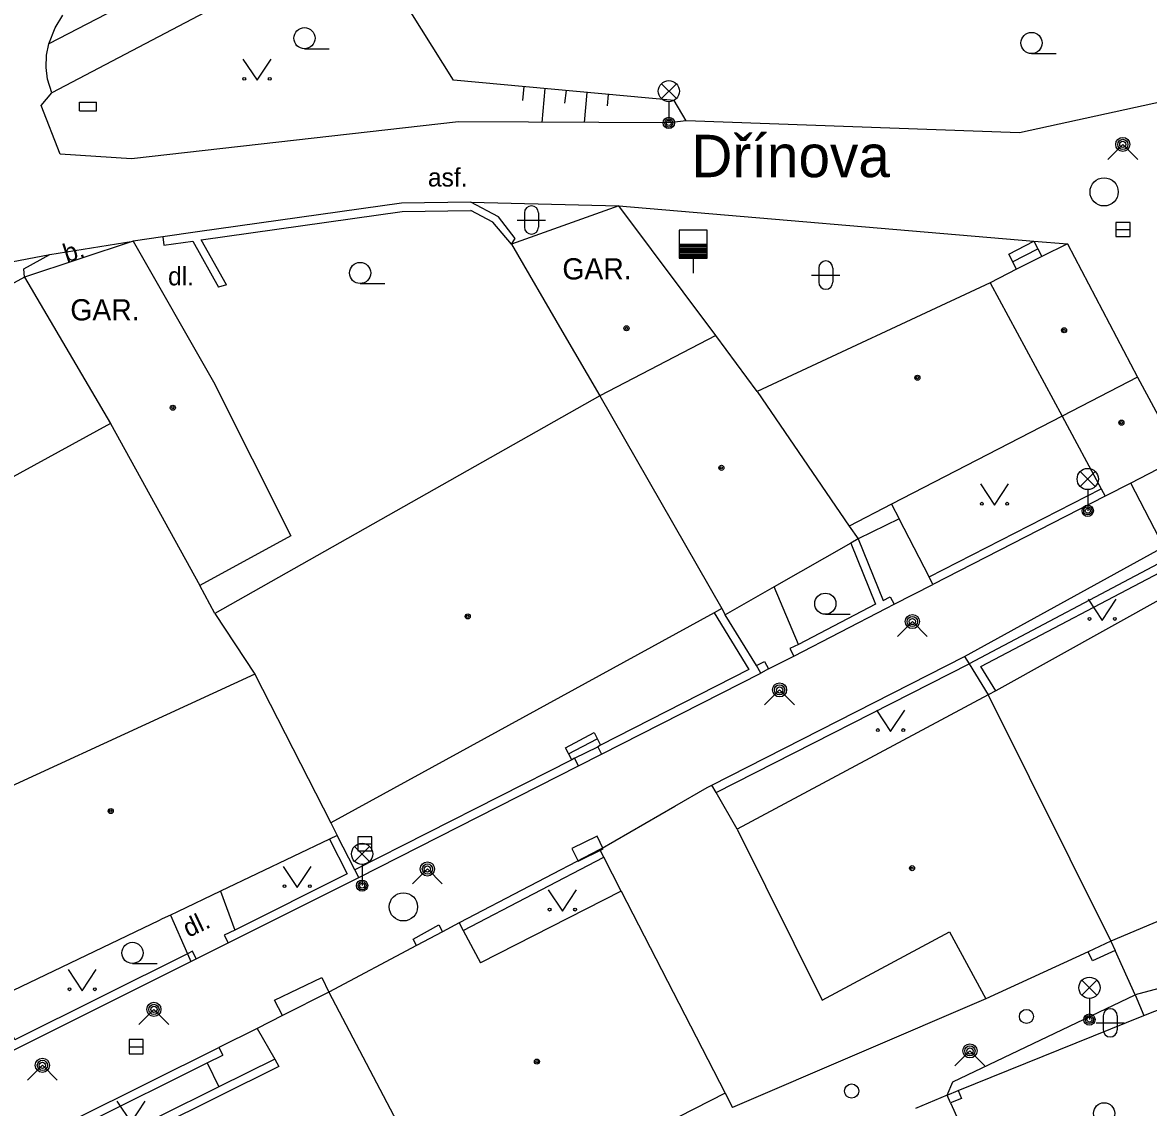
# Model space of a CAD drawing. Extents: x -598233 to -596890, y -1157848 to -1156431.
# Drawn here: x -597330.89 to -597291.03, y -1157487.34 to -1157448.94 of the extents above; entities that cross this region are included whole.
import ezdxf

# ---------------------------------------------------------------- set-up
doc = ezdxf.new("R2010")
doc.units = 0
for name, color, linetype in [('Level 10', 7, 'Continuous'), ('Level 11', 7, 'Continuous'), ('Level 14', 7, 'Continuous'), ('Level 15', 7, 'Continuous'), ('Level 24', 7, 'Continuous'), ('Level 27', 7, 'Continuous'), ('Level 28', 7, 'Continuous'), ('Level 31', 7, 'Continuous'), ('Level 33', 7, 'Continuous'), ('Level 36', 7, 'Continuous'), ('Level 39', 7, 'Continuous'), ('Level 40', 7, 'Continuous'), ('Level 41', 7, 'Continuous'), ('Level 49', 7, 'Continuous'), ('Level 5', 7, 'Continuous'), ('Level 7', 7, 'Continuous'), ('Level 8', 7, 'Continuous')]:
    doc.layers.add(name, color=color, linetype=linetype)

msp = doc.modelspace()

# ---------------------------------------------------------------- linework, layer by layer
at = {"layer": 'Level 10'}
for points in [[(-597327.04, -1157453.76), (-597329.56, -1157453.59), (-597330.23, -1157451.87), (-597329.85, -1157451.42), (-597330.01, -1157450.94), (-597330.06, -1157450.53), (-597330.04, -1157450.09), (-597329.96, -1157449.69), (-597329.74, -1157449.12), (-597329.46, -1157448.68)], [(-597315.46, -1157452.45), (-597327.04, -1157453.76)], [(-597307.4, -1157452.41), (-597308.01, -1157452.49), (-597315.46, -1157452.45)], [(-597315.02, -1157455.29), (-597309.78, -1157455.43)], [(-597309.78, -1157455.43), (-597295.09, -1157456.67)], [(-597329.93, -1157457.15), (-597326.98, -1157456.67)], [(-597295.09, -1157456.67), (-597293.9, -1157456.77)], [(-597340.29, -1157459.13), (-597339.63, -1157459), (-597329.93, -1157457.15)]]:
    msp.add_lwpolyline(points, dxfattribs=at)
at = {"layer": 'Level 11'}
for points in [[(-597310.18, -1157436.97), (-597320.81, -1157444.95), (-597329.96, -1157449.69)], [(-597309.12, -1157438.89), (-597309.26, -1157438.12), (-597319.04, -1157445.53), (-597319.94, -1157446.21), (-597329.85, -1157451.42)], [(-597295.7, -1157457.67), (-597295.9699, -1157457.14), (-597295.09, -1157456.67)], [(-597295.09, -1157456.67), (-597294.81, -1157457.2199)], [(-597295.84, -1157457.4099), (-597294.95, -1157456.95)], [(-597330.82, -1157457.95), (-597330.85, -1157457.65), (-597329.93, -1157457.15)], [(-597323.67, -1157458.22), (-597323.96, -1157458.3)], [(-597290.49, -1157467.49), (-597291.6599, -1157465.24)], [(-597300.13, -1157465.98), (-597299.86, -1157466.5)], [(-597299.86, -1157466.5), (-597301.31, -1157467.21)], [(-597298.8, -1157468.56), (-597299.86, -1157466.5)], [(-597297.54, -1157471.38), (-597290.49, -1157467.49)], [(-597324.08, -1157469.85), (-597324.62, -1157468.87)], [(-597303.42, -1157470.95), (-597304.28, -1157468.9099)], [(-597311.45, -1157475.04), (-597311.67, -1157474.61), (-597310.6599, -1157474.07), (-597310.43, -1157474.52)], [(-597311.56, -1157474.82), (-597310.55, -1157474.29)], [(-597311.35, -1157474.98), (-597310.52, -1157474.57)], [(-597306.34, -1157476.19), (-597306.49, -1157475.93)], [(-597305.59, -1157477.49), (-597306.34, -1157476.19)], [(-597323.88, -1157479.69), (-597323.38, -1157481.06)], [(-597325.65, -1157480.53), (-597325.05, -1157481.9)], [(-597316.94, -1157481.61), (-597317.06, -1157481.38), (-597316.15, -1157480.88), (-597316.02, -1157481.12)], [(-597292.21, -1157481.78), (-597293.01, -1157482.15), (-597293.1599, -1157481.83)], [(-597292.36, -1157481.46), (-597292.21, -1157481.78)], [(-597291.5, -1157483.36), (-597292.21, -1157481.78)], [(-597325.05, -1157481.9), (-597324.93, -1157482.17)], [(-597288.58, -1157482.32), (-597289.95, -1157482.94), (-597291.5, -1157483.36)], [(-597321.69, -1157484.09), (-597321.9699, -1157483.54), (-597320.3, -1157482.74), (-597320.05, -1157483.26)], [(-597298.1599, -1157486.9099), (-597297.96, -1157486.44), (-597291.5, -1157483.36)], [(-597291.5, -1157483.36), (-597291.19, -1157484.09)], [(-597324.36, -1157485.76), (-597323.94, -1157486.61)], [(-597321.96, -1157485.63), (-597323.94, -1157486.61)], [(-597323.94, -1157486.61), (-597328.21, -1157488.74), (-597328.62, -1157487.89)], [(-597298.04, -1157487.18), (-597295.54, -1157492.7)]]:
    msp.add_lwpolyline(points, dxfattribs=at)
at = {"layer": 'Level 14'}
for points in [[(-597315.64, -1157450.97), (-597318.22, -1157446.84)], [(-597307.82, -1157451.69), (-597315.64, -1157450.97)], [(-597307.4, -1157452.41), (-597307.82, -1157451.69)]]:
    msp.add_lwpolyline(points, dxfattribs=at)
at = {"layer": 'Level 15'}
for points in [[(-597313.15, -1157451.2), (-597313.19, -1157451.7)], [(-597312.4, -1157451.27), (-597312.51, -1157452.47)], [(-597311.65, -1157451.34), (-597311.7, -1157451.79)], [(-597310.91, -1157451.41), (-597311.01, -1157452.47)], [(-597310.16, -1157451.48), (-597310.2, -1157451.88)]]:
    msp.add_lwpolyline(points, dxfattribs=at)
at = {"layer": 'Level 24'}
for points in [[(-597328.87, -1157452.06), (-597328.87, -1157451.76)], [(-597328.87, -1157451.76), (-597328.27, -1157451.76)], [(-597328.27, -1157452.06), (-597328.27, -1157451.76)], [(-597328.87, -1157452.06), (-597328.27, -1157452.06)]]:
    msp.add_lwpolyline(points, dxfattribs=at)
msp.add_lwpolyline([(-597311.226, -1157478.6268), (-597310.331, -1157478.1807), (-597310.554, -1157477.7332), (-597311.449, -1157478.1793)], close=True, dxfattribs=at)
at = {"layer": 'Level 27'}
for p, q in [((-597292.18, -1157456.26), (-597291.68, -1157456.26)), ((-597319.02, -1157478.01), (-597318.52, -1157478.01)), ((-597327.12, -1157485.19), (-597326.62, -1157485.19))]:
    msp.add_line(p, q, dxfattribs=at)
for points in [[(-597292.18, -1157456.51), (-597291.68, -1157456.51), (-597291.68, -1157456.01), (-597292.18, -1157456.01)], [(-597319.02, -1157478.26), (-597318.52, -1157478.26), (-597318.52, -1157477.76), (-597319.02, -1157477.76)], [(-597327.12, -1157485.44), (-597326.62, -1157485.44), (-597326.62, -1157484.94), (-597327.12, -1157484.94)]]:
    msp.add_lwpolyline(points, close=True, dxfattribs=at)
for centre in [(-597292.6, -1157454.93), (-597317.4099, -1157480.24)]:
    msp.add_circle(centre, 0.5, dxfattribs=at)
at = {"layer": 'Level 28'}
for p, q in [((-597307.65, -1157456.78), (-597306.65, -1157456.78)), ((-597307.65, -1157456.83), (-597306.65, -1157456.83)), ((-597307.65, -1157456.88), (-597306.65, -1157456.88)), ((-597307.65, -1157456.93), (-597306.65, -1157456.93)), ((-597307.65, -1157456.98), (-597306.65, -1157456.98)), ((-597307.65, -1157457.03), (-597306.65, -1157457.03)), ((-597307.65, -1157457.08), (-597306.65, -1157457.08)), ((-597307.65, -1157457.13), (-597306.65, -1157457.13)), ((-597307.65, -1157457.18), (-597306.65, -1157457.18)), ((-597307.65, -1157457.23), (-597306.65, -1157457.23)), ((-597307.15, -1157457.28), (-597307.15, -1157457.81))]:
    msp.add_line(p, q, dxfattribs=at)
msp.add_lwpolyline([(-597307.65, -1157457.28), (-597306.65, -1157457.28), (-597306.65, -1157456.28), (-597307.65, -1157456.28)], close=True, dxfattribs=at)
for centre in [(-597295.35, -1157484.12), (-597301.54, -1157486.76)]:
    msp.add_circle(centre, 0.25, dxfattribs=at)
at = {"layer": 'Level 31'}
for points in [[(-597292.47, -1157453.78), (-597291.94, -1157453.25), (-597291.41, -1157453.78)], [(-597299.92, -1157470.67), (-597299.39, -1157470.14), (-597298.86, -1157470.67)], [(-597304.62, -1157473.09), (-597304.09, -1157472.56), (-597303.56, -1157473.09)], [(-597317.09, -1157479.43), (-597316.56, -1157478.9), (-597316.03, -1157479.43)], [(-597326.77, -1157484.4), (-597326.24, -1157483.87), (-597325.71, -1157484.4)], [(-597297.88, -1157485.87), (-597297.35, -1157485.34), (-597296.82, -1157485.87)], [(-597330.72, -1157486.38), (-597330.19, -1157485.85), (-597329.66, -1157486.38)]]:
    msp.add_lwpolyline(points, dxfattribs=at)
for centre, radius in [((-597291.94, -1157453.25), 0.25), ((-597291.94, -1157453.25), 0.18), ((-597291.94, -1157453.25), 0.11), ((-597299.39, -1157470.14), 0.25), ((-597299.39, -1157470.14), 0.18), ((-597299.39, -1157470.14), 0.11), ((-597304.09, -1157472.56), 0.25), ((-597304.09, -1157472.56), 0.18), ((-597304.09, -1157472.56), 0.11), ((-597316.56, -1157478.9), 0.25), ((-597316.56, -1157478.9), 0.18), ((-597316.56, -1157478.9), 0.11), ((-597326.24, -1157483.87), 0.25), ((-597326.24, -1157483.87), 0.18), ((-597326.24, -1157483.87), 0.11), ((-597297.35, -1157485.34), 0.25), ((-597297.35, -1157485.34), 0.18), ((-597297.35, -1157485.34), 0.11), ((-597330.19, -1157485.85), 0.25), ((-597330.19, -1157485.85), 0.18), ((-597330.19, -1157485.85), 0.11)]:
    msp.add_circle(centre, radius, dxfattribs=at)
at = {"layer": 'Level 33'}
for p, q in [((-597308.275, -1157451.63), (-597307.745, -1157451.1)), ((-597308.275, -1157451.1), (-597307.745, -1157451.63)), ((-597308.01, -1157451.74), (-597308.01, -1157452.49)), ((-597293.445, -1157465.3599), (-597292.915, -1157464.8299)), ((-597293.445, -1157464.8299), (-597292.915, -1157465.3599)), ((-597293.18, -1157465.4699), (-597293.18, -1157466.2199)), ((-597319.135, -1157478.63), (-597318.605, -1157478.1)), ((-597319.135, -1157478.1), (-597318.605, -1157478.63)), ((-597318.87, -1157478.74), (-597318.87, -1157479.49)), ((-597293.385, -1157483.37), (-597292.855, -1157482.84)), ((-597293.385, -1157482.84), (-597292.855, -1157483.37)), ((-597293.12, -1157483.48), (-597293.12, -1157484.23))]:
    msp.add_line(p, q, dxfattribs=at)
for centre, radius in [((-597308.01, -1157451.365), 0.375), ((-597308.01, -1157452.49), 0.2), ((-597308.01, -1157452.49), 0.1445), ((-597308.01, -1157452.49), 0.0876), ((-597293.18, -1157465.0949), 0.375), ((-597293.18, -1157466.2199), 0.2), ((-597293.18, -1157466.2199), 0.1445), ((-597293.18, -1157466.2199), 0.0876), ((-597318.87, -1157478.365), 0.375), ((-597318.87, -1157479.49), 0.2), ((-597318.87, -1157479.49), 0.1445), ((-597318.87, -1157479.49), 0.0876), ((-597293.12, -1157483.105), 0.375), ((-597293.12, -1157484.23), 0.2), ((-597293.12, -1157484.23), 0.1445), ((-597293.12, -1157484.23), 0.0876)]:
    msp.add_circle(centre, radius, dxfattribs=at)
at = {"layer": 'Level 36'}
for p, q in [((-597320.91, -1157449.865), (-597320.035, -1157449.865)), ((-597295.17, -1157450.035), (-597294.295, -1157450.035)), ((-597313.126, -1157455.676), (-597313.126, -1157456.176)), ((-597312.626, -1157455.676), (-597312.626, -1157456.176)), ((-597313.376, -1157455.926), (-597312.376, -1157455.926)), ((-597302.956, -1157457.876), (-597301.956, -1157457.876)), ((-597302.706, -1157457.626), (-597302.706, -1157458.126)), ((-597302.206, -1157457.626), (-597302.206, -1157458.126)), ((-597318.94, -1157458.175), (-597318.065, -1157458.175)), ((-597302.4699, -1157469.885), (-597301.5949, -1157469.885)), ((-597327, -1157482.245), (-597326.125, -1157482.245)), ((-597292.636, -1157484.096), (-597292.636, -1157484.596)), ((-597292.136, -1157484.096), (-597292.136, -1157484.596)), ((-597292.886, -1157484.346), (-597291.886, -1157484.346))]:
    msp.add_line(p, q, dxfattribs=at)
for points in [[(-597323.09, -1157450.23), (-597322.59, -1157450.98), (-597322.09, -1157450.23)], [(-597296.98, -1157465.27), (-597296.48, -1157466.02), (-597295.98, -1157465.27)], [(-597293.17, -1157469.35), (-597292.67, -1157470.1), (-597292.17, -1157469.35)], [(-597300.6599, -1157473.28), (-597300.1599, -1157474.03), (-597299.6599, -1157473.28)], [(-597321.67, -1157478.81), (-597321.17, -1157479.56), (-597320.67, -1157478.81)], [(-597312.28, -1157479.64), (-597311.78, -1157480.39), (-597311.28, -1157479.64)], [(-597329.28, -1157482.46), (-597328.78, -1157483.21), (-597328.28, -1157482.46)], [(-597327.55, -1157487.12), (-597327.05, -1157487.87), (-597326.55, -1157487.12)]]:
    msp.add_lwpolyline(points, dxfattribs=at)
for centre, radius in [((-597320.9101, -1157449.4899), 0.375), ((-597295.1701, -1157449.6599), 0.375), ((-597323.0402, -1157450.9298), 0.05), ((-597322.1408, -1157450.9298), 0.05), ((-597318.9401, -1157457.7999), 0.375), ((-597296.9302, -1157465.9698), 0.05), ((-597296.0308, -1157465.9698), 0.05), ((-597302.47, -1157469.5099), 0.375), ((-597293.1202, -1157470.0498), 0.05), ((-597292.2208, -1157470.0498), 0.05), ((-597300.6101, -1157473.9798), 0.05), ((-597299.7107, -1157473.9798), 0.05), ((-597321.6202, -1157479.5098), 0.05), ((-597320.7208, -1157479.5098), 0.05), ((-597312.2302, -1157480.3398), 0.05), ((-597311.3308, -1157480.3398), 0.05), ((-597327.0001, -1157481.8699), 0.375), ((-597329.2302, -1157483.1598), 0.05), ((-597328.3308, -1157483.1598), 0.05), ((-597292.6001, -1157487.5499), 0.375)]:
    msp.add_circle(centre, radius, dxfattribs=at)
for centre, start, end in [((-597312.8757, -1157455.6763), 0, 180), ((-597312.8757, -1157456.1763), 180, 0), ((-597302.4557, -1157457.6263), 0, 180), ((-597302.4557, -1157458.1263), 180, 0), ((-597292.3857, -1157484.0963), 0, 180), ((-597292.3857, -1157484.5963), 180, 0)]:
    msp.add_arc(centre, 0.25, start, end, dxfattribs=at)
at = {"layer": 'Level 39'}
for centre, radius in [((-597309.51, -1157459.76), 0.09), ((-597309.51, -1157459.76), 0.0398), ((-597294.02, -1157459.83), 0.09), ((-597294.02, -1157459.83), 0.0398), ((-597299.21, -1157461.51), 0.09), ((-597299.21, -1157461.51), 0.0398), ((-597325.57, -1157462.57), 0.09), ((-597325.57, -1157462.57), 0.0398), ((-597291.99, -1157463.1), 0.09), ((-597291.99, -1157463.1), 0.0398), ((-597306.15, -1157464.7), 0.09), ((-597306.15, -1157464.7), 0.0398), ((-597315.13, -1157469.96), 0.09), ((-597315.13, -1157469.96), 0.0398), ((-597327.77, -1157476.85), 0.09), ((-597327.77, -1157476.85), 0.0398), ((-597299.4, -1157478.87), 0.09), ((-597299.4, -1157478.87), 0.0398), ((-597312.68, -1157485.7199), 0.09), ((-597312.68, -1157485.7199), 0.0398)]:
    msp.add_circle(centre, radius, dxfattribs=at)
at = {"layer": 'Level 5'}
for points in [[(-597309.78, -1157455.43), (-597313.58, -1157456.78)], [(-597306.35, -1157460.01), (-597309.78, -1157455.43)], [(-597326.98, -1157456.67), (-597330.82, -1157457.95)], [(-597326.98, -1157456.67), (-597324.13, -1157461.65)], [(-597313.58, -1157456.78), (-597311.8, -1157459.85)], [(-597293.9, -1157456.77), (-597294.81, -1157457.2199)], [(-597293.9, -1157456.77), (-597291.42, -1157461.49)], [(-597294.81, -1157457.2199), (-597295.7, -1157457.67)], [(-597295.7, -1157457.67), (-597296.64, -1157458.15)], [(-597330.82, -1157457.95), (-597336.1, -1157460.83)], [(-597330.82, -1157457.95), (-597327.78, -1157463.13)], [(-597296.64, -1157458.15), (-597304.88, -1157462)], [(-597296.64, -1157458.15), (-597294.09, -1157462.87)], [(-597311.8, -1157459.85), (-597310.45, -1157462.15)], [(-597306.35, -1157460.01), (-597310.45, -1157462.15)], [(-597304.88, -1157462), (-597306.35, -1157460.01)], [(-597291.42, -1157461.49), (-597294.09, -1157462.87)], [(-597291.42, -1157461.49), (-597289.88, -1157464.33)], [(-597324.13, -1157461.65), (-597321.39, -1157467.11)], [(-597310.45, -1157462.15), (-597324.08, -1157469.85)], [(-597310.45, -1157462.15), (-597306.14, -1157469.68)], [(-597304.88, -1157462), (-597301.63, -1157466.76)], [(-597294.09, -1157462.87), (-597300.13, -1157465.98)], [(-597294.09, -1157462.87), (-597292.7, -1157465.44)], [(-597327.78, -1157463.13), (-597333.2199, -1157466.1)], [(-597327.78, -1157463.13), (-597324.62, -1157468.87)], [(-597290.4, -1157464.59), (-597291.6599, -1157465.24)], [(-597292.7, -1157465.44), (-597292.56, -1157465.7)], [(-597291.6599, -1157465.24), (-597292.56, -1157465.7)], [(-597300.13, -1157465.98), (-597301.63, -1157466.76)], [(-597301.63, -1157466.76), (-597301.31, -1157467.21)], [(-597321.39, -1157467.11), (-597324.62, -1157468.87)], [(-597301.57, -1157467.36), (-597304.28, -1157468.9099)], [(-597301.31, -1157467.21), (-597301.57, -1157467.36)], [(-597304.28, -1157468.9099), (-597306.02, -1157469.9)], [(-597290.34, -1157469.21), (-597296.44, -1157472.59)], [(-597324.08, -1157469.85), (-597322.67, -1157472)], [(-597306.4099, -1157469.83), (-597319.98, -1157477.27)], [(-597306.14, -1157469.68), (-597306.4099, -1157469.83)], [(-597306.14, -1157469.68), (-597306.02, -1157469.9)], [(-597322.67, -1157472), (-597335.03, -1157477.69)], [(-597322.67, -1157472), (-597319.98, -1157477.27)], [(-597296.44, -1157472.59), (-597296.7, -1157472.74)], [(-597296.7, -1157472.74), (-597305.59, -1157477.49)], [(-597296.7, -1157472.74), (-597292.36, -1157481.46)], [(-597319.98, -1157477.27), (-597319.75, -1157477.7199)], [(-597319.75, -1157477.7199), (-597320.02, -1157477.85)], [(-597305.59, -1157477.49), (-597302.58, -1157483.54)], [(-597283.44, -1157477.7), (-597292.36, -1157481.46)], [(-597320.02, -1157477.85), (-597323.88, -1157479.69), (-597325.41, -1157480.42), (-597325.65, -1157480.53), (-597325.95, -1157480.67), (-597326.08, -1157480.73), (-597326.62, -1157480.99), (-597331.83, -1157483.48)], [(-597309.7, -1157479.68), (-597314.68, -1157482.2199)], [(-597309.7, -1157479.68), (-597306.02, -1157486.83)], [(-597315.43, -1157480.81), (-597316.02, -1157481.12)], [(-597315.43, -1157480.81), (-597315.29, -1157481.08)], [(-597316.02, -1157481.12), (-597316.94, -1157481.61)], [(-597315.29, -1157481.08), (-597314.68, -1157482.2199)], [(-597302.58, -1157483.54), (-597298.07, -1157481.12)], [(-597298.07, -1157481.12), (-597296.79, -1157483.5)], [(-597316.94, -1157481.61), (-597320.05, -1157483.26)], [(-597293.1599, -1157481.83), (-597296.79, -1157483.5)], [(-597292.36, -1157481.46), (-597293.1599, -1157481.83)], [(-597320.05, -1157483.26), (-597321.69, -1157484.09)], [(-597320.05, -1157483.26), (-597315.59, -1157491.74)], [(-597321.69, -1157484.09), (-597322.59, -1157484.55)], [(-597322.59, -1157484.55), (-597321.96, -1157485.63)], [(-597321.96, -1157485.63), (-597321.82, -1157485.89)], [(-597321.82, -1157485.89), (-597328.34, -1157489.14)], [(-597306.02, -1157486.83), (-597310.98, -1157489.37)]]:
    msp.add_lwpolyline(points, dxfattribs=at)
at = {"layer": 'Level 7'}
for points in [[(-597285.44, -1157450.62), (-597295.6, -1157452.84)], [(-597295.6, -1157452.84), (-597307.4, -1157452.41)], [(-597315.02, -1157455.29), (-597317.4699, -1157455.33), (-597324.7, -1157456.35), (-597325.93, -1157456.52)], [(-597313.58, -1157456.78), (-597313.45, -1157456.58), (-597314.04, -1157455.81), (-597315.02, -1157455.29)], [(-597324.57, -1157456.63), (-597317.45, -1157455.63), (-597315.02, -1157455.59)], [(-597313.58, -1157456.78), (-597314.24, -1157456), (-597315.02, -1157455.59)], [(-597325.93, -1157456.52), (-597325.89, -1157456.82), (-597324.86, -1157456.68), (-597323.96, -1157458.3)], [(-597323.67, -1157458.2199), (-597324.57, -1157456.63)], [(-597298.8, -1157468.56), (-597292.7, -1157465.44)], [(-597292.56, -1157465.7), (-597298.6599, -1157468.83)], [(-597301.57, -1157467.36), (-597300.69, -1157469.53)], [(-597301.31, -1157467.21), (-597300.42, -1157469.39)], [(-597290.13, -1157468.15), (-597290.28, -1157467.89), (-597297.38, -1157471.64)], [(-597296.44, -1157472.59), (-597296.9699, -1157471.73), (-597290.13, -1157468.15)], [(-597298.6599, -1157468.83), (-597298.8, -1157468.56)], [(-597300.42, -1157469.39), (-597300.17, -1157469.26), (-597300.03, -1157469.53)], [(-597306.4099, -1157469.83), (-597305.18, -1157471.84), (-597310.43, -1157474.52)], [(-597303.59, -1157471.37), (-597300.31, -1157469.67)], [(-597300.69, -1157469.53), (-597303.42, -1157470.95)], [(-597300.31, -1157469.67), (-597300.03, -1157469.53)], [(-597304.9099, -1157471.7), (-597306.02, -1157469.9)], [(-597303.42, -1157470.95), (-597303.73, -1157471.1), (-597303.59, -1157471.37)], [(-597306.49, -1157475.93), (-597297.54, -1157471.38)], [(-597297.54, -1157471.38), (-597297.38, -1157471.64)], [(-597306.34, -1157476.19), (-597297.38, -1157471.64)], [(-597304.9099, -1157471.7), (-597304.62, -1157471.55), (-597304.48, -1157471.82)], [(-597304.75, -1157471.9699), (-597304.9099, -1157471.7)], [(-597304.48, -1157471.82), (-597304.75, -1157471.9699)], [(-597297.38, -1157471.64), (-597296.7, -1157472.74)], [(-597310.39, -1157474.83), (-597304.75, -1157471.9699)], [(-597310.43, -1157474.52), (-597310.52, -1157474.57)], [(-597310.52, -1157474.57), (-597310.39, -1157474.83)], [(-597311.45, -1157475.04), (-597319.13, -1157478.93)], [(-597311.35, -1157474.98), (-597311.45, -1157475.04)], [(-597311.21, -1157475.25), (-597311.35, -1157474.98)], [(-597318.99, -1157479.2), (-597311.21, -1157475.25)], [(-597310.45, -1157478.21), (-597307.8, -1157476.68), (-597306.65, -1157476.02), (-597306.49, -1157475.93)], [(-597319.13, -1157478.93), (-597319.75, -1157477.7199)], [(-597320.02, -1157477.85), (-597319.4, -1157479.07), (-597323.38, -1157481.06), (-597323.75, -1157481.24)], [(-597310.45, -1157478.21), (-597315.43, -1157480.81)], [(-597310.31, -1157478.48), (-597310.45, -1157478.21)], [(-597315.29, -1157481.08), (-597310.31, -1157478.48)], [(-597309.7, -1157479.68), (-597310.31, -1157478.48)], [(-597318.99, -1157479.2), (-597319.13, -1157478.93)], [(-597323.61, -1157481.51), (-597318.99, -1157479.2)], [(-597323.75, -1157481.24), (-597323.61, -1157481.51)], [(-597324.88, -1157481.81), (-597325.05, -1157481.9)], [(-597324.74, -1157482.08), (-597324.88, -1157481.81)], [(-597325.05, -1157481.9), (-597331.1599, -1157484.95), (-597331.83, -1157483.48)], [(-597331.31, -1157485.36), (-597324.93, -1157482.17), (-597324.74, -1157482.08)], [(-597296.79, -1157483.5), (-597305.76, -1157487.34)], [(-597297.77, -1157486.74), (-597291.19, -1157484.09), (-597289.9699, -1157483.6)], [(-597329.02, -1157487.75), (-597323.94, -1157485.2199)], [(-597323.94, -1157485.2199), (-597323.8, -1157485.49)], [(-597328.62, -1157487.89), (-597324.36, -1157485.76)], [(-597324.36, -1157485.76), (-597323.8, -1157485.49)], [(-597306.02, -1157486.83), (-597305.76, -1157487.34)], [(-597298.1599, -1157486.9099), (-597297.77, -1157486.74)], [(-597298.04, -1157487.18), (-597298.1599, -1157486.9099)], [(-597297.77, -1157486.74), (-597297.65, -1157487.02), (-597298.04, -1157487.18)]]:
    msp.add_lwpolyline(points, dxfattribs=at)
at = {"layer": 'Level 8'}
for points in [[(-597325.93, -1157456.52), (-597326.98, -1157456.67)], [(-597300.03, -1157469.53), (-597298.6599, -1157468.83)], [(-597304.48, -1157471.82), (-597303.59, -1157471.37)], [(-597311.21, -1157475.25), (-597310.39, -1157474.83)], [(-597324.74, -1157482.08), (-597323.61, -1157481.51)], [(-597322.59, -1157484.55), (-597323.94, -1157485.2199)], [(-597298.1599, -1157486.9099), (-597299.28, -1157487.38)]]:
    msp.add_lwpolyline(points, dxfattribs=at)

# ---------------------------------------------------------------- texts
at = {"layer": 'Level 40'}
for s, p in [('asf.', (-597316.54, -1157454.74)), ('dl.', (-597325.74, -1157458.24))]:
    msp.add_text(s, height=0.65, dxfattribs=at).set_placement(p)
for s, rotation, p in [('b.', 17.89371, (-597329.33, -1157457.44)), ('dl.', 25.37774, (-597325.02, -1157481.34))]:
    msp.add_text(s, height=0.65, rotation=rotation, dxfattribs=at).set_placement(p)
at = {"layer": 'Level 41'}
for p in [(-597311.78, -1157458.03), (-597329.2, -1157459.48)]:
    msp.add_text('GAR.', height=0.75, dxfattribs=at).set_placement(p)
at = {"layer": 'Level 49'}
msp.add_text('Dřínova', height=1.5, dxfattribs=at).set_placement((-597307.21, -1157454.4099))

doc.saveas('drawing.dxf')
